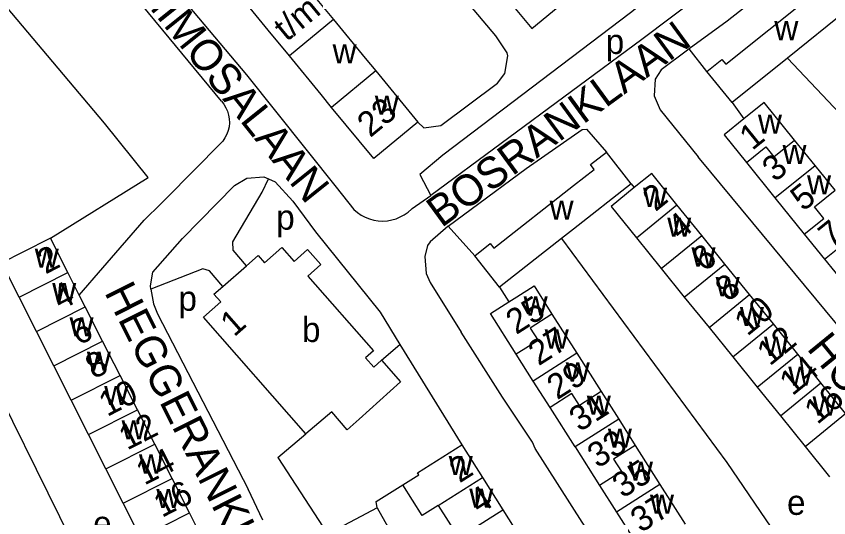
# Model space of a CAD drawing. Extents: x 161258 to 163262, y 380749 to 382054.
# Drawn here: x 162410.3 to 162541.1, y 381618.1 to 381698.7 of the extents above; entities that cross this region are included whole.
import ezdxf

# ---------------------------------------------------------------- set-up
doc = ezdxf.new("R2010")
doc.units = 0
for name, color, linetype in [('BLT_Basislijn', 7, 'Continuous'), ('BLT_Bebouwing', 7, 'Continuous'), ('BLT_Centroide', 7, 'Continuous'), ('BLT_Huisnummer', 7, 'Continuous'), ('BLT_Huisnummer_ tussenligend', 7, 'Continuous'), ('BLT_Huisnummer_reeks', 7, 'Continuous'), ('BLT_Onderverdeling_panden', 7, 'Continuous'), ('BLT_Straatnaam', 7, 'Continuous')]:
    doc.layers.add(name, color=color, linetype=linetype)

msp = doc.modelspace()

# ---------------------------------------------------------------- linework, layer by layer
at = {"layer": 'BLT_Basislijn'}
for p, q in [((162443.36, 381685.07), (162419.98, 381713.41)), ((162521.46, 381689.86), (162518.59, 381693.5)), ((162525.5, 381684.84), (162527.41, 381682.23)), ((162434.4, 381669.36), (162443.36, 381678.41)), ((162415.85, 381663.03), (162431.58, 381672.82)), ((162509.29, 381671.77), (162509.75, 381671.17)), ((162474.03, 381667.8), (162477.05, 381669.92)), ((162433.67, 381668.62), (162434.4, 381669.36)), ((162479.82, 381664.96), (162484.1, 381660.19)), ((162420.48, 381653.87), (162424.29, 381658.26)), ((162488.06, 381655.13), (162489.59, 381652.81)), ((162469.11, 381643.41), (162472.07, 381645.93)), ((162472.07, 381645.93), (162482.01, 381629.78)), ((162452.43, 381627.73), (162456.95, 381631.54)), ((162452.43, 381627.73), (162460.41, 381615.47)), ((162468.38, 381619.63), (162461.3, 381615.92))]:
    msp.add_line(p, q, dxfattribs=at)
for points in [[(162474.97, 381681.68), (162475.9, 381680.78), (162478.63, 381681.14), (162487.78, 381687.99), (162488.96, 381689.52), (162489.42, 381692.39), (162489.31, 381692.87), (162487.47, 381695.56), (162451.2, 381738.63)], [(162425.06, 381715.83), (162447.36, 381689.3)], [(162533.36, 381711.45), (162530.33, 381714.77), (162529.15, 381714.67), (162521.05, 381708.67), (162509.16, 381699.3), (162478.99, 381676.38), (162475.25, 381673.27), (162477.05, 381669.92)], [(162533.36, 381711.45), (162525.53, 381706.01), (162510.96, 381694.99), (162477.05, 381669.92)], [(162540.04, 381704.89), (162537.46, 381707.62), (162535.43, 381706.61), (162532.84, 381704.37), (162524.69, 381697.94), (162518.59, 381693.5)], [(162431.58, 381672.82), (162424.51, 381681.51), (162403.84, 381706.12)], [(162518.59, 381693.5), (162518.31, 381693.29), (162514.1, 381690.11), (162513.12, 381688.63), (162512.96, 381685.92), (162513.92, 381683.69), (162520.05, 381676.14)], [(162534.41, 381692.01), (162546.53, 381679.15), (162556.56, 381668.15), (162566.7, 381657.63), (162583.7, 381639.1), (162589.91, 381632.57), (162597.57, 381624.06)], [(162447.36, 381689.3), (162461.8, 381671.22), (162464.67, 381667.62)], [(162443.36, 381685.07), (162443.75, 381684.57), (162444.08, 381684.02), (162444.33, 381683.44), (162444.51, 381682.84), (162444.61, 381682.21), (162444.63, 381681.58), (162444.57, 381680.95), (162444.43, 381680.33), (162444.21, 381679.74), (162443.92, 381679.17), (162443.57, 381678.65), (162443.36, 381678.41)], [(162479.82, 381664.96), (162492.39, 381674.25), (162501.39, 381680.53), (162502.06, 381680.57), (162505.29, 381676.87)], [(162575.79, 381607.81), (162561.31, 381625.95), (162544.99, 381645.7), (162542.37, 381649.2), (162520.28, 381675.87), (162520.05, 381676.14)], [(162432.01, 381654.82), (162431.91, 381655.34), (162432.31, 381657.58), (162437.06, 381662.99), (162445.44, 381671.48), (162447.45, 381672.69), (162450.18, 381672.88), (162450.9, 381672.58)], [(162447.37, 381658.61), (162445.22, 381661.12), (162445.17, 381662.46), (162449.9, 381670.45), (162450.9, 381672.58)], [(162450.9, 381672.58), (162451.98, 381672.12), (162454.81, 381668.98), (162458.48, 381664.04), (162468.91, 381651.11), (162472.07, 381645.93)], [(162424.29, 381658.26), (162430.94, 381665.93), (162433.67, 381668.62)], [(162464.67, 381667.62), (162465.23, 381667.14), (162465.83, 381666.73), (162466.48, 381666.39), (162467.16, 381666.13), (162467.86, 381665.93), (162468.58, 381665.82), (162469.31, 381665.79), (162470.04, 381665.83), (162470.76, 381665.96), (162471.46, 381666.16), (162472.13, 381666.44), (162472.77, 381666.79), (162473.37, 381667.21), (162473.92, 381667.69), (162474.03, 381667.8)], [(162479.82, 381664.96), (162476.92, 381662.45), (162476.49, 381661.84), (162476.06, 381660.1), (162476.27, 381657.36), (162476.93, 381655.92), (162481.93, 381647.89)], [(162498.05, 381662.97), (162524.65, 381626.95), (162532.63, 381615.22), (162534, 381613.56), (162552.72, 381587.7), (162564.3, 381596.04)], [(162443.56, 381655.26), (162441.41, 381657.78), (162440.38, 381658.11), (162432.01, 381654.82)], [(162421.1, 381610.58), (162402.22, 381648.75), (162400.82, 381652.67), (162403.78, 381654.14), (162403, 381656.35)], [(162432.01, 381654.82), (162432.4, 381652.46), (162433.04, 381650.86), (162447.64, 381622.65)], [(162529.64, 381573.39), (162517.99, 381591.78), (162501.4, 381617.37), (162493.84, 381629.18), (162493.38, 381630.23), (162488.54, 381637.44), (162481.93, 381647.89)], [(162450.02, 381617.65), (162447.64, 381622.65)], [(162468.38, 381619.63), (162468.22, 381620.66), (162472.54, 381623.34)], [(162468.38, 381619.63), (162481.89, 381595.7), (162483.24, 381593.59), (162484.5, 381590.95), (162504.69, 381555.78)]]:
    msp.add_lwpolyline(points, dxfattribs=at)
at = {"layer": 'BLT_Bebouwing'}
for p, q in [((162457.99, 381702.33), (162461.39, 381698.19)), ((162450.88, 381696.49), (162447.49, 381700.61)), ((162544.12, 381699.82), (162534.41, 381692.01)), ((162461.39, 381698.19), (162466.48, 381692)), ((162454.29, 381692.35), (162450.88, 381696.49)), ((162459.38, 381686.16), (162454.29, 381692.35)), ((162466.48, 381692), (162468.19, 381689.93)), ((162534.41, 381692.01), (162525.5, 381684.84)), ((162468.19, 381689.93), (162474.97, 381681.68)), ((162525.5, 381684.84), (162521.46, 381689.86)), ((162461.08, 381684.08), (162459.38, 381686.16)), ((162527.41, 381682.23), (162524.21, 381679.64)), ((162524.21, 381679.64), (162527.8, 381675.21)), ((162538.85, 381674.74), (162535.55, 381678.82)), ((162509.29, 381671.77), (162505.29, 381676.87)), ((162527.8, 381675.21), (162532.4, 381669.52)), ((162542.09, 381670.74), (162538.85, 381674.74)), ((162532.4, 381669.52), (162537.12, 381663.69)), ((162520.62, 381663.48), (162516.63, 381668.42)), ((162418.64, 381657.5), (162415.85, 381663.03)), ((162498.05, 381662.97), (162488.06, 381655.13)), ((162510.1, 381663.11), (162514.09, 381658.17)), ((162524.36, 381658.86), (162520.62, 381663.48)), ((162537.12, 381663.69), (162540.38, 381659.67)), ((162410.79, 381653.53), (162408, 381659.05)), ((162488.06, 381655.13), (162484.1, 381660.19)), ((162540.38, 381659.67), (162543.69, 381655.58)), ((162443.56, 381655.26), (162447.37, 381658.61)), ((162514.09, 381658.17), (162517.82, 381653.55)), ((162528.32, 381653.96), (162524.36, 381658.86)), ((162420.48, 381653.87), (162418.64, 381657.5)), ((162421.44, 381651.98), (162420.48, 381653.87)), ((162532.14, 381649.23), (162528.32, 381653.96)), ((162413.59, 381648.01), (162410.79, 381653.53)), ((162486.63, 381650.93), (162489.59, 381652.81)), ((162517.82, 381653.55), (162521.79, 381648.65)), ((162424.23, 381646.46), (162421.44, 381651.98)), ((162490.79, 381644.36), (162486.63, 381650.93)), ((162496.53, 381650.81), (162500.52, 381644.51)), ((162521.79, 381648.65), (162525.61, 381643.92)), ((162536.06, 381644.38), (162532.14, 381649.23)), ((162416.38, 381642.49), (162413.59, 381648.01)), ((162427.03, 381640.94), (162424.23, 381646.46)), ((162493.52, 381640.05), (162490.79, 381644.36)), ((162500.52, 381644.51), (162504.43, 381638.35)), ((162525.61, 381643.92), (162529.53, 381639.08)), ((162539.8, 381639.75), (162536.06, 381644.38)), ((162419.17, 381636.97), (162416.38, 381642.49)), ((162429.82, 381635.42), (162427.03, 381640.94)), ((162496.21, 381635.81), (162493.52, 381640.05)), ((162543.77, 381634.83), (162539.8, 381639.75)), ((162504.43, 381638.35), (162507.26, 381633.89)), ((162529.53, 381639.08), (162533.27, 381634.44)), ((162421.97, 381631.44), (162419.17, 381636.97)), ((162432.62, 381629.9), (162429.82, 381635.42)), ((162461.1, 381635.07), (162456.95, 381631.54)), ((162533.27, 381634.44), (162537.24, 381629.53)), ((162507.26, 381633.89), (162509.92, 381629.7)), ((162424.76, 381625.92), (162421.97, 381631.44)), ((162435.41, 381624.38), (162432.62, 381629.9)), ((162482.01, 381629.78), (162485.34, 381624.53)), ((162500.25, 381629.44), (162504.18, 381623.25)), ((162509.92, 381629.7), (162513.9, 381623.43)), ((162537.24, 381629.53), (162541.18, 381624.65)), ((162427.56, 381620.4), (162424.76, 381625.92)), ((162438.2, 381618.85), (162435.41, 381624.38)), ((162485.34, 381624.53), (162488.63, 381619.35)), ((162504.18, 381623.25), (162506.89, 381618.97)), ((162513.9, 381623.43), (162517.95, 381617.04)), ((162430.35, 381614.88), (162427.56, 381620.4)), ((162478.23, 381620.04), (162481.52, 381614.85)), ((162441, 381613.33), (162438.2, 381618.85)), ((162488.63, 381619.35), (162491.92, 381614.16)), ((162506.89, 381618.97), (162509.73, 381614.5))]:
    msp.add_line(p, q, dxfattribs=at)
for points in [[(162486.59, 381704.87), (162493.27, 381696.78), (162499.96, 381702.3), (162500.31, 381702.59)], [(162521.46, 381689.86), (162523.87, 381691.8), (162524.51, 381691.02), (162538.34, 381702.14), (162537.66, 381702.98), (162540.04, 381704.89)], [(162474.97, 381681.68), (162467.87, 381675.83), (162461.08, 381684.08)], [(162535.55, 381678.82), (162530.66, 381684.86), (162527.41, 381682.23)], [(162484.1, 381660.19), (162486.6, 381662.15), (162487.17, 381661.42), (162500, 381671.48), (162503.34, 381674.09), (162502.73, 381674.87), (162505.29, 381676.87)], [(162516.63, 381668.42), (162512.57, 381673.45), (162509.75, 381671.17)], [(162509.29, 381671.77), (162500, 381664.49), (162498.05, 381662.97)], [(162509.75, 381671.17), (162506.03, 381668.15), (162510.1, 381663.11)], [(162415.85, 381663.03), (162411.39, 381660.77), (162408, 381659.05)], [(162447.37, 381658.61), (162449.25, 381660.26), (162450.27, 381659.09), (162453.05, 381661.53), (162455.03, 381659.28), (162457.22, 381661.2), (162459.34, 381658.79), (162457.23, 381656.93), (162467.8, 381644.9), (162466.54, 381643.8), (162467.85, 381642.3)], [(162456.95, 381631.54), (162440.44, 381650.32), (162443.23, 381652.77), (162442.14, 381654.02), (162443.56, 381655.26)], [(162489.59, 381652.81), (162490.85, 381653.61), (162493.64, 381655.37), (162496.53, 381650.81)], [(162467.85, 381642.3), (162469.11, 381643.41), (162472.18, 381639.92), (162465.49, 381633.92)], [(162500.25, 381629.44), (162496.21, 381635.81)], [(162465.49, 381633.92), (162463.6, 381632.22), (162461.1, 381635.07)], [(162472.54, 381623.34), (162475.1, 381624.97), (162474.91, 381625.27), (162482.01, 381629.78)], [(162478.23, 381620.04), (162475.66, 381618.41), (162472.54, 381623.34)]]:
    msp.add_lwpolyline(points, dxfattribs=at)
at = {"layer": 'BLT_Onderverdeling_panden'}
for p, q in [((162461.39, 381698.19), (162454.29, 381692.35)), ((162468.19, 381689.93), (162461.08, 381684.08)), ((162532.4, 381669.52), (162538.85, 381674.74)), ((162510.1, 381663.11), (162516.63, 381668.42)), ((162540.38, 381659.67), (162546.83, 381664.89)), ((162514.09, 381658.17), (162520.62, 381663.48)), ((162517.82, 381653.55), (162524.36, 381658.86)), ((162410.79, 381653.53), (162418.64, 381657.5)), ((162521.79, 381648.65), (162528.32, 381653.96)), ((162413.59, 381648.01), (162421.44, 381651.98)), ((162525.61, 381643.92), (162532.14, 381649.23)), ((162416.38, 381642.49), (162424.23, 381646.46)), ((162500.52, 381644.51), (162493.52, 381640.05)), ((162529.53, 381639.08), (162536.06, 381644.38)), ((162419.17, 381636.97), (162427.03, 381640.94)), ((162533.27, 381634.44), (162539.8, 381639.75)), ((162421.97, 381631.44), (162429.82, 381635.42)), ((162537.24, 381629.53), (162543.77, 381634.83)), ((162507.26, 381633.89), (162500.25, 381629.44)), ((162424.76, 381625.92), (162432.62, 381629.9)), ((162427.56, 381620.4), (162435.41, 381624.38)), ((162478.23, 381620.04), (162485.34, 381624.53)), ((162513.9, 381623.43), (162506.89, 381618.97)), ((162430.35, 381614.88), (162438.2, 381618.85)), ((162481.52, 381614.85), (162488.63, 381619.35))]:
    msp.add_line(p, q, dxfattribs=at)
for points in [[(162527.8, 381675.21), (162530.93, 381677.74), (162532.23, 381676.14), (162535.55, 381678.82)], [(162537.12, 381663.69), (162540.24, 381666.22), (162538.76, 381668.05), (162542.09, 381670.74)], [(162496.53, 381650.81), (162493.02, 381648.58), (162494.29, 381646.59), (162490.79, 381644.36)], [(162504.43, 381638.35), (162500.94, 381636.13), (162499.72, 381638.04), (162496.21, 381635.81)], [(162509.92, 381629.7), (162506.44, 381627.49), (162507.71, 381625.49), (162504.18, 381623.25)]]:
    msp.add_lwpolyline(points, dxfattribs=at)

# ---------------------------------------------------------------- texts
at = {"layer": 'BLT_Centroide'}
for s, p in [('w', (162532.3, 381694.88)), ('p', (162505.17, 381692.67)), ('w', (162461.23, 381691.14)), ('w', (162468.03, 381682.88)), ('w', (162529.66, 381679.84)), ('w', (162533.61, 381674.97)), ('w', (162537.56, 381670.06)), ('w', (162511.18, 381668.06)), ('w', (162496.14, 381666)), ('p', (162452.16, 381664.4)), ('w', (162515.07, 381663.28)), ('w', (162413.32, 381658.28)), ('w', (162518.97, 381658.47)), ('w', (162522.86, 381653.69)), ('w', (162416.12, 381652.75)), ('p', (162436.43, 381651.35)), ('w', (162491.97, 381650.59)), ('w', (162526.76, 381648.88)), ('w', (162418.91, 381647.25)), ('b', (162456.31, 381646.33)), ('w', (162495.36, 381645.28)), ('w', (162530.65, 381644.09)), ('w', (162421.7, 381641.72)), ('w', (162498.74, 381639.97)), ('w', (162534.55, 381639.28)), ('w', (162424.49, 381636.19)), ('w', (162502.13, 381634.62)), ('w', (162538.45, 381634.5)), ('w', (162427.29, 381630.66)), ('w', (162505.52, 381629.31)), ('w', (162430.09, 381625.16)), ('w', (162479.92, 381624.91)), ('w', (162508.91, 381624)), ('w', (162432.88, 381619.62)), ('w', (162483.22, 381619.69)), ('w', (162512.29, 381618.69)), ('e', (162534.34, 381618.52)), ('e', (162422.71, 381615.14))]:
    msp.add_text(s, height=4, dxfattribs=at).set_placement(p)
at = {"layer": 'BLT_Huisnummer'}
for s, rotation, p in [('1', 38.9468, (162528.74, 381677.04)), ('2', 39.0732, (162513.17, 381667.2)), ('5', 38.9458, (162536.95, 381667.23)), ('2', 26.8417, (162415.04, 381657.18)), ('6', 39.0764, (162521.05, 381657.48)), ('25', 32.4539, (162490.77, 381647.43)), ('10', 39.0754, (162527.94, 381647.16)), ('1', 41.2957, (162445.38, 381647.03)), ('6', 26.8446, (162420.37, 381645.71)), ('14', 39.0754, (162535.19, 381637.56)), ('29', 32.4473, (162497.37, 381636.94)), ('10', 26.8447, (162424.95, 381634.25)), ('33', 32.4509, (162503.88, 381625.91)), ('14', 26.8418, (162430.95, 381623.22)), ('2', 32.3276, (162481.65, 381623.56)), ('37', 32.4479, (162510.82, 381615.55))]:
    msp.add_text(s, height=4, rotation=rotation, dxfattribs=at).set_placement(p)
at = {"layer": 'BLT_Huisnummer_ tussenligend'}
for s, rotation, p in [('3', 38.9468, (162532.4, 381671.95)), ('4', 39.0732, (162517.17, 381662.58)), ('7', 38.9458, (162541.46, 381661.25)), ('8', 39.0764, (162524.86, 381652.67)), ('4', 26.8417, (162417.43, 381651.36)), ('27', 32.4539, (162494.37, 381642.41)), ('12', 39.0754, (162531.56, 381642.36)), ('8', 26.8446, (162422.78, 381640.3)), ('16', 39.0754, (162539.2, 381632.95)), ('31', 32.4473, (162500.96, 381631.78)), ('12', 26.8447, (162428.17, 381628.85)), ('35', 32.4509, (162507.89, 381621.09)), ('16', 26.8418, (162433.76, 381618.01)), ('4', 32.3276, (162484.85, 381618.54))]:
    msp.add_text(s, height=4, rotation=rotation, dxfattribs=at).set_placement(p)
at = {"layer": 'BLT_Huisnummer_reeks'}
for s, p in [('t/m', (162453.85, 381694.55)), ('23', (162467.28, 381679.11))]:
    msp.add_text(s, height=4, rotation=39.4371, dxfattribs=at).set_placement(p)
at = {"layer": 'BLT_Straatnaam'}
for s, height, rotation, p in [('MIMOSALAAN', 5, 308.6989, (162429.26, 381703.1)), ('BOSRANKLAAN', 4.9999, 36.17, (162478.75, 381664.61)), ('HEGGERANKLAAN', 5, 296.696, (162424.45, 381654.34)), ('HOPLAAN', 5, 309.1527, (162537.39, 381645.25))]:
    msp.add_text(s, height=height, rotation=rotation, dxfattribs=at).set_placement(p)

doc.saveas('drawing.dxf')
